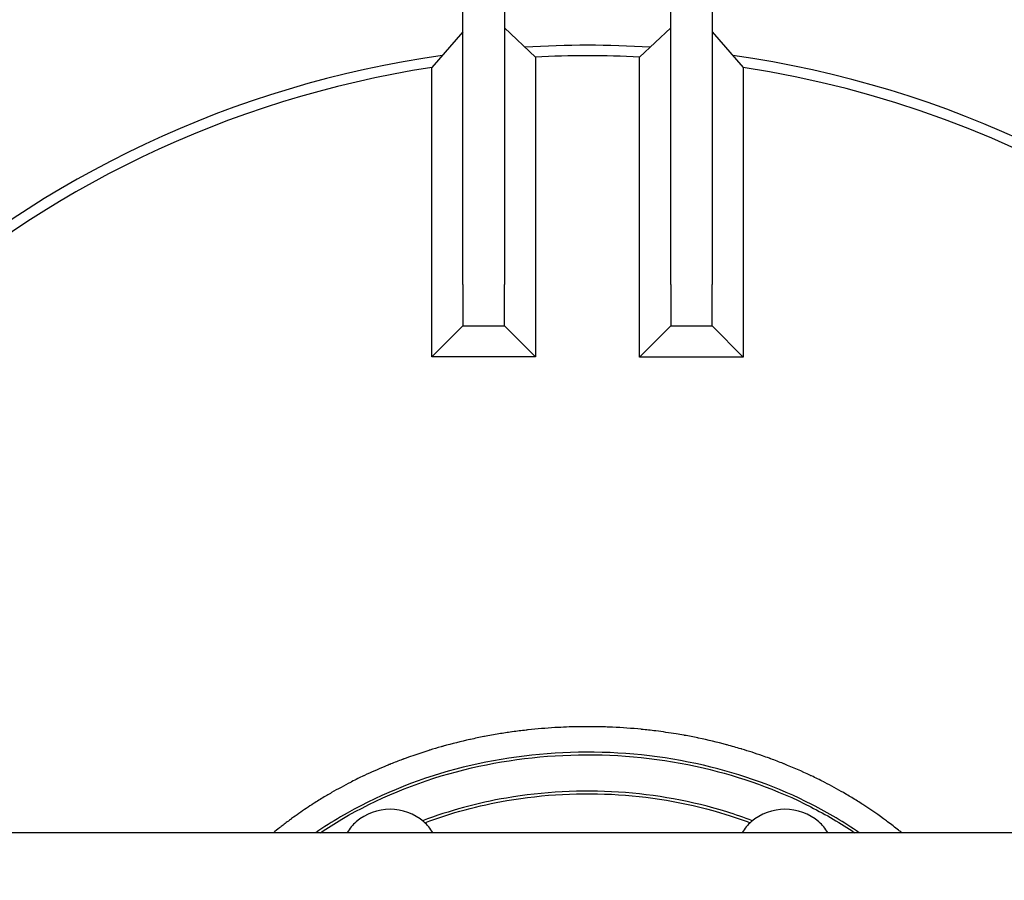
# Model space of a CAD drawing. Header units: inches. Extents: x 36 to 1719, y -84 to 1122.
# Tile 416 of 558: x 1422 to 1446, y 393 to 414. Entities that reach past the tile are written whole.
import ezdxf

# ---------------------------------------------------------------- set-up
doc = ezdxf.new("R2010")
doc.units = ezdxf.units.IN
doc.header["$LTSCALE"] = 48
doc.header["$MEASUREMENT"] = 0
doc.layers.add('Visible (ANSI)', color=7, linetype='Continuous', lineweight=30)

msp = doc.modelspace()

# ---------------------------------------------------------------- linework, layer by layer
at = {"layer": 'Visible (ANSI)'}
for p, q in [((1432.59912, 407.23639), (1432.59912, 415.23639)), ((1433.59912, 415.23639), (1433.59912, 407.23639)), ((1437.59912, 407.23639), (1437.59912, 415.23639)), ((1438.59912, 415.23639), (1438.59912, 407.23639)), ((1432.59912, 413.30611), (1431.85263, 412.45119)), ((1433.59912, 413.40465), (1434.34561, 412.70463)), ((1437.59912, 413.40494), (1436.85226, 412.70465)), ((1438.59912, 413.3064), (1439.34598, 412.45113)), ((1434.34561, 412.70463), (1434.34561, 405.4899)), ((1436.85226, 405.48953), (1436.85226, 412.70465)), ((1431.85263, 405.4899), (1431.85263, 412.45119)), ((1432.59912, 407.23639), (1432.59912, 406.23639)), ((1433.59912, 406.23639), (1433.59912, 407.23639)), ((1437.59912, 407.23639), (1437.59912, 406.23639)), ((1438.59912, 406.23639), (1438.59912, 407.23639)), ((1432.59912, 406.23639), (1431.85263, 405.4899)), ((1432.59912, 406.23639), (1433.59912, 406.23639)), ((1433.59912, 406.23639), (1434.34561, 405.4899)), ((1437.59912, 406.23639), (1436.85226, 405.48953)), ((1437.59912, 406.23639), (1438.59912, 406.23639)), ((1438.59912, 406.23639), (1439.34598, 405.48953)), ((1434.34561, 405.4899), (1431.85263, 405.4899)), ((1439.34598, 405.48953), (1436.85226, 405.48953)), ((1456.86662, 394.04889), (1390.61662, 394.04889))]:
    msp.add_line(p, q, dxfattribs=at)
for centre, radius, start, end in [((1435.59912, 387.98639), 25, 86.548148, 93.452632), ((1435.59912, 387.98639), 25, 86.548148, 93.452632), ((1435.59912, 387.98639), 25, 98.032415, 165.965861), ((1435.59912, 387.98639), 25, 98.032415, 165.965861), ((1435.59912, 387.98639), 24.75, 87.097775, 92.903084), ((1435.59912, 387.98639), 25, 12.177176, 81.9668), ((1435.59912, 387.98639), 25, 12.177176, 81.9668), ((1435.59912, 387.98639), 24.75, 98.706532, 165.821151), ((1435.59912, 387.98639), 24.75, 351.604809, 81.292601), ((1430.84912, 393.36139), 1.25, 49.428759, 130.571241), ((1440.34912, 393.36139), 1.25, 49.428759, 130.571241), ((1430.68652, 393.55129), 1, 130.571241, 150.158621), ((1431.01172, 393.55129), 1, 29.841379, 49.428759), ((1440.18652, 393.55129), 1, 130.571241, 150.158621), ((1440.51172, 393.55129), 1, 29.841379, 49.428759)]:
    msp.add_arc(centre, radius, start, end, dxfattribs=at)
for points, knots in [([(1439.34598, 412.45113), (1439.34598, 412.45113), (1439.34598, 412.26855), (1439.34598, 411.57131), (1439.34598, 411.0482), (1439.34598, 409.23625), (1439.34598, 407.55793), (1439.34598, 405.48953)], [-35.82408886, -35.82408886, -35.82408886, -35.82408886, -27.13047331, -27.13047331, -17.86172616, -17.86172616, -0.0564507, -0.0564507, -0.0564507, -0.0564507]), ([(1435.59912, 396.599), (1435.45322, 396.599), (1435.30708, 396.59657), (1435.16118, 396.59172), (1435.16026, 396.59169), (1435.15934, 396.59166), (1435.15841, 396.59163), (1435.06748, 396.58859), (1434.97665, 396.5846), (1434.88602, 396.57969), (1434.8623, 396.57841), (1434.83858, 396.57705), (1434.81486, 396.57564), (1434.81337, 396.57555), (1434.81188, 396.57546), (1434.81039, 396.57537), (1434.59813, 396.56264), (1434.38616, 396.54475), (1434.17479, 396.5217), (1434.1596, 396.52005), (1434.14441, 396.51836), (1434.12922, 396.51665), (1434.12643, 396.51634), (1434.12364, 396.51602), (1434.12086, 396.51571), (1434.01049, 396.50321), (1433.90023, 396.4893), (1433.79018, 396.47397), (1433.78678, 396.47349), (1433.78339, 396.47302), (1433.78, 396.47254), (1433.67571, 396.45793), (1433.57161, 396.44205), (1433.46776, 396.42491), (1433.35086, 396.40561), (1433.23412, 396.38468), (1433.11768, 396.36213), (1433.11308, 396.36124), (1433.10849, 396.36035), (1433.1039, 396.35945), (1432.99722, 396.33867), (1432.89082, 396.31653), (1432.78479, 396.29304), (1432.77963, 396.29189), (1432.77447, 396.29075), (1432.76931, 396.2896), (1432.76864, 396.28945), (1432.76797, 396.2893), (1432.76731, 396.28915), (1432.55286, 396.24132), (1432.33914, 396.18778), (1432.12735, 396.1287), (1432.12114, 396.12697), (1432.11492, 396.12523), (1432.10871, 396.12349), (1432.09773, 396.12041), (1432.08675, 396.11731), (1432.07577, 396.1142), (1431.98477, 396.08838), (1431.89396, 396.0615), (1431.80345, 396.03356), (1431.79675, 396.03149), (1431.79005, 396.02942), (1431.78335, 396.02734), (1431.65329, 395.98695), (1431.52382, 395.94436), (1431.39523, 395.89963), (1431.32652, 395.87573), (1431.25799, 395.8512), (1431.18967, 395.82604), (1431.18203, 395.82322), (1431.1744, 395.8204), (1431.16676, 395.81757), (1431.15921, 395.81477), (1431.15167, 395.81197), (1431.14413, 395.80915), (1431.0511, 395.77446), (1430.95849, 395.73859), (1430.86637, 395.70157), (1430.86245, 395.7), (1430.85854, 395.69842), (1430.85463, 395.69685), (1430.84672, 395.69366), (1430.83881, 395.69046), (1430.83091, 395.68725), (1430.79637, 395.67324), (1430.76191, 395.65907), (1430.72752, 395.64474), (1430.56141, 395.5755), (1430.39649, 395.50225), (1430.23355, 395.42518), (1430.22502, 395.42115), (1430.21649, 395.4171), (1430.20798, 395.41305), (1430.16379, 395.39202), (1430.11975, 395.3707), (1430.07587, 395.34911), (1430.02568, 395.32442), (1429.97562, 395.29933), (1429.92572, 395.27384), (1429.91691, 395.26934), (1429.9081, 395.26483), (1429.8993, 395.26031), (1429.74553, 395.18126), (1429.59336, 395.0985), (1429.44358, 395.01235), (1429.40492, 394.99011), (1429.36637, 394.96762), (1429.32793, 394.94487), (1429.3188, 394.93947), (1429.30968, 394.93405), (1429.30056, 394.92862), (1429.21257, 394.87619), (1429.12521, 394.82244), (1429.03868, 394.76743), (1429.02951, 394.7616), (1429.02035, 394.75576), (1429.0112, 394.7499), (1428.95172, 394.71183), (1428.89263, 394.67317), (1428.834, 394.63395), (1428.71509, 394.55441), (1428.59752, 394.47221), (1428.48172, 394.38751), (1428.47255, 394.3808), (1428.46339, 394.37408), (1428.45424, 394.36734), (1428.38573, 394.31688), (1428.31786, 394.26556), (1428.25072, 394.21341), (1428.23864, 394.20403), (1428.22658, 394.19462), (1428.21454, 394.18518), (1428.20546, 394.17806), (1428.19639, 394.17092), (1428.18733, 394.16377), (1428.13945, 394.12595), (1428.09186, 394.08765), (1428.04462, 394.04889)], [0.714078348, 0.714078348, 0.714078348, 0.714078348, 0.721380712, 0.721380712, 0.721380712, 0.721426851, 0.721426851, 0.721426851, 0.725978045, 0.725978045, 0.725978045, 0.727169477, 0.727169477, 0.727169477, 0.727244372, 0.727244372, 0.727244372, 0.737907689, 0.737907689, 0.737907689, 0.738674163, 0.738674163, 0.738674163, 0.738814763, 0.738814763, 0.738814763, 0.744384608, 0.744384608, 0.744384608, 0.744556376, 0.744556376, 0.744556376, 0.749834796, 0.749834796, 0.749834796, 0.755776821, 0.755776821, 0.755776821, 0.756011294, 0.756011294, 0.756011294, 0.761456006, 0.761456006, 0.761456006, 0.761721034, 0.761721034, 0.761721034, 0.761755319, 0.761755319, 0.761755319, 0.7727718, 0.7727718, 0.7727718, 0.773095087, 0.773095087, 0.773095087, 0.773666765, 0.773666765, 0.773666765, 0.778407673, 0.778407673, 0.778407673, 0.778758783, 0.778758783, 0.778758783, 0.785574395, 0.785574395, 0.785574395, 0.789215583, 0.789215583, 0.789215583, 0.78962271, 0.78962271, 0.78962271, 0.790025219, 0.790025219, 0.790025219, 0.794989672, 0.794989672, 0.794989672, 0.795200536, 0.795200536, 0.795200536, 0.795627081, 0.795627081, 0.795627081, 0.797490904, 0.797490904, 0.797490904, 0.806493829, 0.806493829, 0.806493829, 0.806965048, 0.806965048, 0.806965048, 0.809409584, 0.809409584, 0.809409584, 0.812205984, 0.812205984, 0.812205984, 0.812699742, 0.812699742, 0.812699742, 0.82132707, 0.82132707, 0.82132707, 0.823553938, 0.823553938, 0.823553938, 0.824082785, 0.824082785, 0.824082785, 0.829188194, 0.829188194, 0.829188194, 0.829729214, 0.829729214, 0.829729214, 0.833245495, 0.833245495, 0.833245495, 0.840376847, 0.840376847, 0.840376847, 0.840941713, 0.840941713, 0.840941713, 0.845170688, 0.845170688, 0.845170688, 0.845931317, 0.845931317, 0.845931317, 0.846504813, 0.846504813, 0.846504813, 0.849536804, 0.849536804, 0.849536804, 0.849536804]), ([(1443.15362, 394.04889), (1443.13882, 394.06103), (1443.12399, 394.07313), (1443.10913, 394.08518), (1443.10032, 394.09232), (1443.0915, 394.09945), (1443.08266, 394.10656), (1442.99489, 394.17721), (1442.90588, 394.24637), (1442.81574, 394.31401), (1442.80677, 394.32074), (1442.79778, 394.32746), (1442.78879, 394.33416), (1442.60419, 394.47171), (1442.41493, 394.60287), (1442.22206, 394.72739), (1442.2128, 394.73337), (1442.20353, 394.73934), (1442.19425, 394.74529), (1442.10485, 394.80261), (1442.01468, 394.8585), (1441.92387, 394.91296), (1441.91468, 394.91847), (1441.90549, 394.92397), (1441.89629, 394.92945), (1441.84937, 394.95739), (1441.80228, 394.98495), (1441.75504, 395.01213), (1441.60751, 395.097), (1441.45773, 395.17854), (1441.30603, 395.25666), (1441.29738, 395.26111), (1441.28873, 395.26555), (1441.28007, 395.26999), (1441.18317, 395.31957), (1441.0855, 395.36775), (1440.98716, 395.41452), (1440.97871, 395.41855), (1440.97025, 395.42255), (1440.96179, 395.42655), (1440.75441, 395.52457), (1440.5441, 395.61628), (1440.33167, 395.70165), (1440.32367, 395.70487), (1440.31567, 395.70807), (1440.30767, 395.71127), (1440.2084, 395.75091), (1440.10867, 395.78916), (1440.00857, 395.82604), (1440.00419, 395.82765), (1439.99982, 395.82926), (1439.99544, 395.83086), (1439.98792, 395.83362), (1439.98039, 395.83638), (1439.97286, 395.83912), (1439.91668, 395.85961), (1439.86038, 395.87967), (1439.80398, 395.89929), (1439.64024, 395.95626), (1439.47516, 396.00974), (1439.30894, 396.05972), (1439.30253, 396.06165), (1439.29612, 396.06357), (1439.2897, 396.06549), (1439.18003, 396.09827), (1439.06986, 396.12954), (1438.95927, 396.15928), (1438.95339, 396.16086), (1438.94751, 396.16244), (1438.94163, 396.16401), (1438.71896, 396.22355), (1438.49457, 396.27693), (1438.26894, 396.32417), (1438.26409, 396.32518), (1438.25925, 396.3262), (1438.25441, 396.3272), (1438.14632, 396.3497), (1438.03796, 396.37079), (1437.92937, 396.39047), (1437.92507, 396.39125), (1437.92077, 396.39203), (1437.91646, 396.3928), (1437.85406, 396.40405), (1437.79158, 396.41483), (1437.72904, 396.42515), (1437.56772, 396.45176), (1437.40587, 396.47531), (1437.24365, 396.4958), (1437.24058, 396.49618), (1437.23752, 396.49657), (1437.23445, 396.49696), (1437.12252, 396.51101), (1437.01041, 396.52361), (1436.89817, 396.53475), (1436.89581, 396.53499), (1436.89345, 396.53522), (1436.89109, 396.53545), (1436.66236, 396.55804), (1436.43319, 396.57458), (1436.20372, 396.58512), (1436.20289, 396.58516), (1436.20206, 396.5852), (1436.20123, 396.58524), (1436.08604, 396.59051), (1435.97075, 396.59426), (1435.85542, 396.59651), (1435.85529, 396.59651), (1435.85515, 396.59651), (1435.85502, 396.59651), (1435.77004, 396.59816), (1435.68503, 396.59899), (1435.60002, 396.599), (1435.59972, 396.599), (1435.59942, 396.599), (1435.59912, 396.599)], [0.578798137, 0.578798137, 0.578798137, 0.578798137, 0.579746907, 0.579746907, 0.579746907, 0.580309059, 0.580309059, 0.580309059, 0.585893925, 0.585893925, 0.585893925, 0.586449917, 0.586449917, 0.586449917, 0.597858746, 0.597858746, 0.597858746, 0.598406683, 0.598406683, 0.598406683, 0.603685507, 0.603685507, 0.603685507, 0.604219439, 0.604219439, 0.604219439, 0.606942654, 0.606942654, 0.606942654, 0.615446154, 0.615446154, 0.615446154, 0.615931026, 0.615931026, 0.615931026, 0.621355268, 0.621355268, 0.621355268, 0.621821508, 0.621821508, 0.621821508, 0.633247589, 0.633247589, 0.633247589, 0.633677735, 0.633677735, 0.633677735, 0.639013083, 0.639013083, 0.639013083, 0.639246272, 0.639246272, 0.639246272, 0.639647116, 0.639647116, 0.639647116, 0.642638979, 0.642638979, 0.642638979, 0.651324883, 0.651324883, 0.651324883, 0.651659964, 0.651659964, 0.651659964, 0.657388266, 0.657388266, 0.657388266, 0.657692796, 0.657692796, 0.657692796, 0.66922125, 0.66922125, 0.66922125, 0.66946867, 0.66946867, 0.66946867, 0.674989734, 0.674989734, 0.674989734, 0.675208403, 0.675208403, 0.675208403, 0.678380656, 0.678380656, 0.678380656, 0.686562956, 0.686562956, 0.686562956, 0.686717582, 0.686717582, 0.686717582, 0.692362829, 0.692362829, 0.692362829, 0.692481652, 0.692481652, 0.692481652, 0.703985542, 0.703985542, 0.703985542, 0.704027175, 0.704027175, 0.704027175, 0.709801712, 0.709801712, 0.709801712, 0.709808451, 0.709808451, 0.709808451, 0.714063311, 0.714063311, 0.714063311, 0.714078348, 0.714078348, 0.714078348, 0.714078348]), ([(1442.13534, 394.04879), (1441.77586, 394.29654), (1441.39544, 394.52298), (1440.18863, 395.13996), (1439.30836, 395.45767), (1437.41406, 395.89614), (1436.39513, 396.00223), (1434.37988, 395.967), (1433.38364, 395.82963), (1431.44502, 395.31451), (1430.50636, 394.92764), (1429.45599, 394.30944), (1429.2564, 394.18222), (1429.0629, 394.04881)], [-2.29587985, -2.29587985, -2.29587985, -2.29587985, -2.15230182, -2.15230182, -1.86005026, -1.86005026, -1.54831825, -1.54831825, -1.24159364, -1.24159364, -0.92300776, -0.92300776, -0.84571281, -0.84571281, -0.84571281, -0.84571281]), ([(1429.17379, 394.04882), (1429.34238, 394.16272), (1429.5155, 394.27195), (1430.53286, 394.87072), (1431.46627, 395.25549), (1433.39468, 395.7679), (1434.38595, 395.90459), (1436.39118, 395.93965), (1437.40505, 395.83407), (1439.2895, 395.39788), (1440.16497, 395.08186), (1441.33693, 394.4827), (1441.68961, 394.27493), (1442.02443, 394.04879)], [0.85577946, 0.85577946, 0.85577946, 0.85577946, 0.92300776, 0.92300776, 1.24159364, 1.24159364, 1.54831825, 1.54831825, 1.86005026, 1.86005026, 2.15230182, 2.15230182, 2.28581323, 2.28581323, 2.28581323, 2.28581323]), ([(1439.56675, 394.33625), (1439.36386, 394.41326), (1439.15728, 394.48437), (1438.11724, 394.80653), (1437.23799, 394.96729), (1435.44612, 395.08298), (1434.53344, 395.03525), (1432.95262, 394.76403), (1432.2736, 394.57979), (1431.63145, 394.33629)], [1.116988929, 1.116988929, 1.116988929, 1.116988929, 1.191791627, 1.191791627, 1.487974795, 1.487974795, 1.7879037, 1.7879037, 2.024603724, 2.024603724, 2.024603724, 2.024603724]), ([(1431.68575, 394.28997), (1432.31453, 394.52601), (1432.97866, 394.70509), (1434.53913, 394.97281), (1435.44696, 395.02029), (1437.22917, 394.90523), (1438.10359, 394.74533), (1439.12651, 394.42847), (1439.32112, 394.36184), (1439.51246, 394.28994)], [-2.020635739, -2.020635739, -2.020635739, -2.020635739, -1.7879037, -1.7879037, -1.487974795, -1.487974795, -1.191791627, -1.191791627, -1.120956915, -1.120956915, -1.120956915, -1.120956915]), ([(1431.68577, 394.28998), (1432.31454, 394.52601), (1432.97867, 394.70509), (1434.53913, 394.97281), (1435.44696, 395.02029), (1437.22917, 394.90523), (1438.10359, 394.74533), (1439.1265, 394.42847), (1439.32111, 394.36185), (1439.51244, 394.28995)], [-2.020633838, -2.020633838, -2.020633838, -2.020633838, -1.7879037, -1.7879037, -1.487974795, -1.487974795, -1.191791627, -1.191791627, -1.120959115, -1.120959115, -1.120959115, -1.120959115])]:
    msp.add_open_spline(points, degree=3, knots=knots, dxfattribs=at)

doc.saveas('drawing.dxf')
